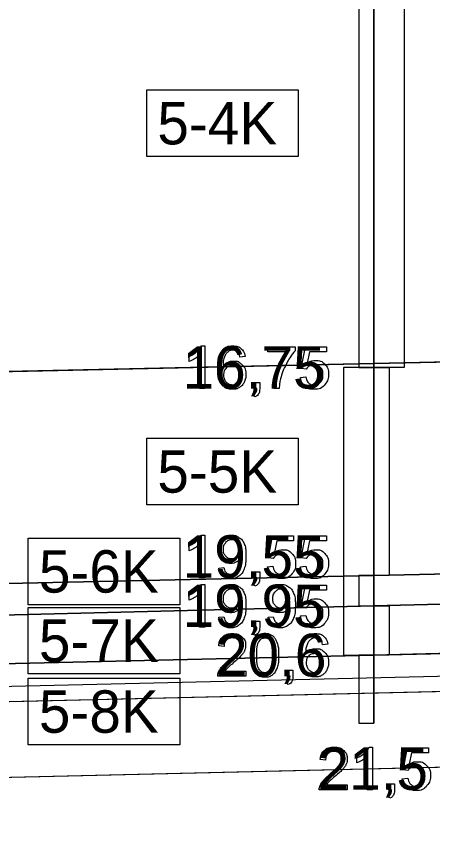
# Model space of a CAD drawing. Extents: x 544674 to 552202, y 6585829 to 6588119.
# Drawn here: x 551745.2 to 551800.1, y 6587579.9 to 6587688.7 of the extents above; entities that cross this region are included whole.
import ezdxf

# ---------------------------------------------------------------- set-up
doc = ezdxf.new("R2010")
doc.units = 0
for name, color, linetype in [('Default', 7, 'Continuous'), ('GEOLPUNKT', 7, 'Continuous'), ('ME', 7, 'Continuous'), ('Plokid', 7, 'Continuous'), ('Proovid', 7, 'Continuous'), ('Täide', 7, 'Continuous')]:
    doc.layers.add(name, color=color, linetype=linetype)

msp = doc.modelspace()

# ---------------------------------------------------------------- linework, layer by layer
at = {"layer": 'Default'}
for points in [[(551032.87, 6587649.29), (551105.76, 6587646.86), (551455.6, 6587635.36), (551455.6, 6587635.36), (551669.27, 6587640.17), (551792.36, 6587642.86), (551882.59, 6587644.84)], [(551032.87, 6587621.26), (551105.76, 6587618.86), (551455.6, 6587607.36), (551455.6, 6587607.36), (551669.27, 6587612.17), (551792.36, 6587614.86), (551882.59, 6587616.84)], [(551032.87, 6587618.07), (551105.76, 6587615.36), (551455.6, 6587602.36), (551455.6, 6587602.36), (551669.27, 6587607.8), (551792.36, 6587610.86), (551882.59, 6587613.11)], [(551032.87, 6587612.68), (551105.76, 6587609.86), (551455.6, 6587596.36), (551455.6, 6587596.36), (551669.27, 6587601.49), (551792.36, 6587604.36), (551882.59, 6587606.47)]]:
    msp.add_lwpolyline(points, dxfattribs=at)
at = {"layer": 'GEOLPUNKT'}
msp.add_line((551792.36, 6587810.36), (551792.36, 6587595.36), dxfattribs=at)
for points in [[(551791.73, 6587592.19), (551792.17, 6587592.19), (551792.17, 6587586.56)], [(551796.87, 6587589.13), (551796.23, 6587589.22), (551796.77, 6587592.09), (551799.55, 6587592.09), (551799.55, 6587591.43), (551797.32, 6587591.43), (551797.02, 6587589.93)], [(551792.17, 6587586.56), (551791.48, 6587586.56), (551791.48, 6587590.94)], [(551785.98, 6587590.5), (551785.27, 6587590.57)], [(551790.11, 6587590.12), (551790.11, 6587590.78)], [(551796.1, 6587588.03), (551796.83, 6587588.09)], [(551788.84, 6587587.23), (551788.84, 6587586.56), (551785.14, 6587586.56)], [(551786.1, 6587587.23), (551788.84, 6587587.23)], [(551794.3, 6587586.56), (551794.3, 6587587.35), (551795.08, 6587587.35), (551795.08, 6587586.56)], [(551794.69, 6587586.56), (551794.3, 6587586.56)], [(551794.45, 6587585.46), (551794.26, 6587585.75)]]:
    msp.add_lwpolyline(points, dxfattribs=at)
for points in [[(551785.27, 6587590.57), (551785.34, 6587591.36), (551785.82, 6587591.77), (551786.29, 6587592.19), (551787.09, 6587592.19), (551787.9, 6587592.19), (551788.36, 6587591.74), (551788.83, 6587591.29), (551788.83, 6587590.63), (551788.83, 6587590.3), (551788.7, 6587589.97), (551788.56, 6587589.65), (551788.24, 6587589.29), (551787.92, 6587588.93), (551787.18, 6587588.3), (551786.56, 6587587.78), (551786.39, 6587587.6), (551786.21, 6587587.41), (551786.1, 6587587.23)], [(551790.11, 6587590.78), (551790.68, 6587591.05), (551791.11, 6587591.44), (551791.55, 6587591.82), (551791.73, 6587592.19)], [(551785.14, 6587586.56), (551785.14, 6587586.81), (551785.22, 6587587.04), (551785.36, 6587587.42), (551785.68, 6587587.79), (551785.99, 6587588.15), (551786.58, 6587588.63), (551787.49, 6587589.38), (551787.81, 6587589.82), (551788.13, 6587590.26), (551788.13, 6587590.65), (551788.13, 6587591.06), (551787.83, 6587591.34), (551787.54, 6587591.62), (551787.07, 6587591.62), (551786.58, 6587591.62), (551786.28, 6587591.32), (551785.98, 6587591.02), (551785.98, 6587590.5)], [(551791.48, 6587590.94), (551791.23, 6587590.71), (551790.83, 6587590.47), (551790.43, 6587590.23), (551790.11, 6587590.12)], [(551797.02, 6587589.93), (551797.52, 6587590.28), (551798.08, 6587590.28), (551798.81, 6587590.28), (551799.31, 6587589.77), (551799.82, 6587589.27), (551799.82, 6587588.47), (551799.82, 6587587.71), (551799.37, 6587587.15), (551798.84, 6587586.47), (551797.9, 6587586.47), (551797.14, 6587586.47), (551796.66, 6587586.9), (551796.17, 6587587.33), (551796.1, 6587588.03)], [(551796.83, 6587588.09), (551796.91, 6587587.57), (551797.2, 6587587.3), (551797.49, 6587587.03), (551797.9, 6587587.03), (551798.4, 6587587.03), (551798.74, 6587587.41), (551799.09, 6587587.78), (551799.09, 6587588.41), (551799.09, 6587588.99), (551798.76, 6587589.34), (551798.43, 6587589.68), (551797.89, 6587589.68), (551797.56, 6587589.68), (551797.29, 6587589.52), (551797.02, 6587589.37), (551796.87, 6587589.13)], [(551794.26, 6587585.75), (551794.47, 6587585.85), (551794.58, 6587586.03), (551794.68, 6587586.22), (551794.69, 6587586.56)], [(551795.08, 6587586.56), (551795.08, 6587586.13), (551794.93, 6587585.87), (551794.78, 6587585.6), (551794.45, 6587585.46)]]:
    msp.add_open_spline(points, degree=3, dxfattribs=at)
at = {"layer": 'ME'}
msp.add_line((551695.42, 6587599.1), (551856.56, 6587602.87), dxfattribs=at)
msp.add_lwpolyline([(551695.47, 6587597.1), (551858.56, 6587600.91)], dxfattribs=at)
at = {"layer": 'Plokid'}
msp.add_lwpolyline([(551695.47, 6587597.1), (551854.16, 6587600.81)], dxfattribs=at)
at = {"layer": 'Proovid'}
for points in [[(551792.36, 6587706.86), (551790.36, 6587706.86), (551790.36, 6587642.36), (551792.36, 6587642.36)], [(551792.36, 6587706.86), (551796.36, 6587706.86), (551796.36, 6587642.36), (551792.36, 6587642.36)], [(551762.36, 6587679.01), (551782.36, 6587679.01), (551782.36, 6587670.21), (551762.36, 6587670.21)], [(551792.36, 6587642.36), (551788.36, 6587642.36), (551788.36, 6587604.36), (551792.36, 6587604.36)], [(551792.36, 6587642.36), (551794.36, 6587642.36), (551794.36, 6587614.86), (551792.36, 6587614.86)], [(551762.36, 6587633.01), (551782.36, 6587633.01), (551782.36, 6587624.21), (551762.36, 6587624.21)], [(551746.72, 6587619.81), (551766.72, 6587619.81), (551766.72, 6587611.01), (551746.72, 6587611.01)], [(551792.36, 6587614.86), (551790.36, 6587614.86), (551790.36, 6587610.86), (551792.36, 6587610.86)], [(551746.72, 6587610.66), (551766.72, 6587610.66), (551766.72, 6587601.86), (551746.72, 6587601.86)], [(551792.36, 6587610.86), (551794.36, 6587610.86), (551794.36, 6587604.36), (551792.36, 6587604.36)], [(551792.36, 6587604.36), (551790.36, 6587604.36), (551790.36, 6587595.36), (551792.36, 6587595.36)], [(551746.72, 6587601.3), (551766.72, 6587601.3), (551766.72, 6587592.5), (551746.72, 6587592.5)]]:
    msp.add_lwpolyline(points, close=True, dxfattribs=at)
for points in [[(551769.57, 6587645.19), (551770.01, 6587645.19), (551770.01, 6587639.56)], [(551778.35, 6587644.43), (551778.35, 6587645.09), (551781.97, 6587645.09), (551781.97, 6587644.56)], [(551781.09, 6587644.43), (551778.35, 6587644.43)], [(551783.42, 6587642.13), (551782.77, 6587642.22), (551783.31, 6587645.09), (551786.1, 6587645.09), (551786.1, 6587644.43), (551783.86, 6587644.43), (551783.56, 6587642.93)], [(551767.95, 6587643.12), (551767.95, 6587643.78)], [(551770.01, 6587639.56), (551769.33, 6587639.56), (551769.33, 6587643.94)], [(551775.35, 6587643.79), (551774.67, 6587643.73)], [(551782.65, 6587641.03), (551783.37, 6587641.09)], [(551776.5, 6587639.56), (551776.5, 6587640.35), (551777.28, 6587640.35), (551777.28, 6587639.56)], [(551776.89, 6587639.56), (551776.5, 6587639.56)], [(551779.84, 6587639.56), (551779.13, 6587639.56)], [(551776.64, 6587638.46), (551776.45, 6587638.75)], [(551769.57, 6587620.19), (551770.01, 6587620.19), (551770.01, 6587614.57)], [(551779.07, 6587617.13), (551778.42, 6587617.22), (551778.97, 6587620.09), (551781.75, 6587620.09), (551781.75, 6587619.44), (551779.52, 6587619.44), (551779.21, 6587617.93)], [(551783.42, 6587617.13), (551782.77, 6587617.22), (551783.31, 6587620.09), (551786.1, 6587620.09), (551786.1, 6587619.44), (551783.86, 6587619.44), (551783.56, 6587617.93)], [(551767.95, 6587618.12), (551767.95, 6587618.78)], [(551770.01, 6587614.57), (551769.33, 6587614.57), (551769.33, 6587618.95)], [(551778.3, 6587616.03), (551779.02, 6587616.09)], [(551782.65, 6587616.03), (551783.37, 6587616.09)], [(551771.88, 6587615.86), (551772.54, 6587615.92)], [(551776.5, 6587614.57), (551776.5, 6587615.35), (551777.28, 6587615.35), (551777.28, 6587614.57)], [(551776.89, 6587614.57), (551776.5, 6587614.57)], [(551769.57, 6587613.69), (551770.01, 6587613.69), (551770.01, 6587608.06)], [(551776.64, 6587613.46), (551776.45, 6587613.75)], [(551783.42, 6587610.63), (551782.77, 6587610.72), (551783.31, 6587613.59), (551786.1, 6587613.59), (551786.1, 6587612.93), (551783.86, 6587612.93), (551783.56, 6587611.43)], [(551767.95, 6587611.62), (551767.95, 6587612.28)], [(551770.01, 6587608.06), (551769.33, 6587608.06), (551769.33, 6587612.44)], [(551771.88, 6587609.36), (551772.54, 6587609.42)], [(551778.4, 6587609.36), (551779.06, 6587609.42)], [(551782.65, 6587609.53), (551783.37, 6587609.59)], [(551776.5, 6587608.06), (551776.5, 6587608.85), (551777.28, 6587608.85), (551777.28, 6587608.06)], [(551776.64, 6587606.96), (551776.45, 6587607.25)], [(551776.89, 6587608.06), (551776.5, 6587608.06)], [(551772.57, 6587605.5), (551771.86, 6587605.57)], [(551786.26, 6587605.79), (551785.58, 6587605.73)], [(551775.43, 6587602.23), (551775.43, 6587601.56), (551771.73, 6587601.56)], [(551772.69, 6587602.23), (551775.43, 6587602.23)], [(551780.89, 6587601.56), (551780.89, 6587602.35), (551781.67, 6587602.35), (551781.67, 6587601.56)], [(551781.04, 6587600.46), (551780.84, 6587600.75)], [(551781.28, 6587601.56), (551780.89, 6587601.56)]]:
    msp.add_lwpolyline(points, dxfattribs=at)
for points in [[(551767.95, 6587643.78), (551768.53, 6587644.05), (551768.96, 6587644.44), (551769.39, 6587644.82), (551769.57, 6587645.19)], [(551774.67, 6587643.73), (551774.58, 6587644.14), (551774.41, 6587644.33), (551774.13, 6587644.62), (551773.72, 6587644.62), (551773.39, 6587644.62), (551773.14, 6587644.44), (551772.81, 6587644.2), (551772.63, 6587643.75), (551772.44, 6587643.29), (551772.43, 6587642.45), (551772.68, 6587642.83), (551773.04, 6587643.01), (551773.4, 6587643.2), (551773.79, 6587643.2), (551774.48, 6587643.2), (551774.96, 6587642.69), (551775.45, 6587642.19), (551775.45, 6587641.38), (551775.45, 6587640.86), (551775.22, 6587640.4), (551774.99, 6587639.95), (551774.6, 6587639.71), (551774.2, 6587639.47), (551773.69, 6587639.47), (551772.83, 6587639.47), (551772.29, 6587640.1), (551771.75, 6587640.73), (551771.75, 6587642.19), (551771.75, 6587643.81), (551772.35, 6587644.54), (551772.87, 6587645.19), (551773.76, 6587645.19), (551774.42, 6587645.19), (551774.84, 6587644.82), (551775.27, 6587644.44), (551775.35, 6587643.79)], [(551779.13, 6587639.56), (551779.14, 6587640.23), (551779.39, 6587641.16), (551779.64, 6587642.1), (551780.1, 6587642.97), (551780.56, 6587643.83), (551781.09, 6587644.43)], [(551781.97, 6587644.56), (551781.44, 6587643.99), (551780.91, 6587643.04), (551780.39, 6587642.1), (551780.1, 6587641.1), (551779.89, 6587640.4), (551779.84, 6587639.56)], [(551769.33, 6587643.94), (551769.08, 6587643.71), (551768.68, 6587643.47), (551768.27, 6587643.23), (551767.95, 6587643.12)], [(551783.56, 6587642.93), (551784.07, 6587643.28), (551784.62, 6587643.28), (551785.35, 6587643.28), (551785.86, 6587642.77), (551786.36, 6587642.27), (551786.36, 6587641.47), (551786.36, 6587640.71), (551785.92, 6587640.15), (551785.38, 6587639.47), (551784.45, 6587639.47), (551783.68, 6587639.47), (551783.2, 6587639.9), (551782.72, 6587640.33), (551782.65, 6587641.03)], [(551772.54, 6587641.38), (551772.54, 6587641.02), (551772.69, 6587640.7), (551772.84, 6587640.37), (551773.11, 6587640.2), (551773.38, 6587640.03), (551773.68, 6587640.03), (551774.12, 6587640.03), (551774.43, 6587640.39), (551774.74, 6587640.74), (551774.74, 6587641.34), (551774.74, 6587641.92), (551774.43, 6587642.26), (551774.12, 6587642.59), (551773.65, 6587642.59), (551773.19, 6587642.59), (551772.86, 6587642.26), (551772.54, 6587641.92), (551772.54, 6587641.38)], [(551783.37, 6587641.09), (551783.45, 6587640.57), (551783.74, 6587640.3), (551784.03, 6587640.03), (551784.45, 6587640.03), (551784.95, 6587640.03), (551785.29, 6587640.41), (551785.63, 6587640.78), (551785.63, 6587641.41), (551785.63, 6587641.99), (551785.3, 6587642.34), (551784.98, 6587642.68), (551784.44, 6587642.68), (551784.1, 6587642.68), (551783.84, 6587642.52), (551783.57, 6587642.37), (551783.42, 6587642.13)], [(551776.45, 6587638.75), (551776.67, 6587638.85), (551776.77, 6587639.03), (551776.88, 6587639.22), (551776.89, 6587639.56)], [(551777.28, 6587639.56), (551777.28, 6587639.13), (551777.13, 6587638.87), (551776.97, 6587638.6), (551776.64, 6587638.46)], [(551767.95, 6587618.78), (551768.53, 6587619.05), (551768.96, 6587619.44), (551769.39, 6587619.82), (551769.57, 6587620.19)], [(551772.54, 6587615.92), (551772.63, 6587615.46), (551772.86, 6587615.25), (551773.1, 6587615.04), (551773.47, 6587615.04), (551773.79, 6587615.04), (551774.03, 6587615.18), (551774.26, 6587615.33), (551774.42, 6587615.57), (551774.57, 6587615.81), (551774.67, 6587616.22), (551774.77, 6587616.64), (551774.77, 6587617.06), (551774.77, 6587617.11), (551774.77, 6587617.2), (551774.56, 6587616.87), (551774.21, 6587616.67), (551773.85, 6587616.47), (551773.43, 6587616.47), (551772.74, 6587616.47), (551772.26, 6587616.97), (551771.78, 6587617.47), (551771.78, 6587618.3), (551771.78, 6587619.15), (551772.28, 6587619.67), (551772.78, 6587620.19), (551773.54, 6587620.19), (551774.08, 6587620.19), (551774.54, 6587619.89), (551774.99, 6587619.6), (551775.22, 6587619.06), (551775.46, 6587618.51), (551775.46, 6587617.48), (551775.46, 6587616.41), (551775.22, 6587615.77), (551774.99, 6587615.14), (551774.53, 6587614.8), (551774.07, 6587614.47), (551773.45, 6587614.47), (551772.8, 6587614.47), (551772.38, 6587614.84), (551771.96, 6587615.2), (551771.88, 6587615.86)], [(551774.69, 6587618.33), (551774.69, 6587618.92), (551774.38, 6587619.27), (551774.07, 6587619.62), (551773.62, 6587619.62), (551773.16, 6587619.62), (551772.82, 6587619.25), (551772.49, 6587618.87), (551772.49, 6587618.27), (551772.49, 6587617.74), (551772.81, 6587617.41), (551773.13, 6587617.07), (551773.6, 6587617.07), (551774.08, 6587617.07), (551774.39, 6587617.41), (551774.69, 6587617.74), (551774.69, 6587618.33)], [(551769.33, 6587618.95), (551769.08, 6587618.71), (551768.68, 6587618.47), (551768.27, 6587618.24), (551767.95, 6587618.12)], [(551779.21, 6587617.93), (551779.72, 6587618.28), (551780.27, 6587618.28), (551781, 6587618.28), (551781.51, 6587617.78), (551782.01, 6587617.27), (551782.01, 6587616.47), (551782.01, 6587615.71), (551781.57, 6587615.15), (551781.03, 6587614.47), (551780.1, 6587614.47), (551779.34, 6587614.47), (551778.85, 6587614.9), (551778.37, 6587615.33), (551778.3, 6587616.03)], [(551783.56, 6587617.93), (551784.07, 6587618.28), (551784.62, 6587618.28), (551785.35, 6587618.28), (551785.86, 6587617.78), (551786.36, 6587617.27), (551786.36, 6587616.47), (551786.36, 6587615.71), (551785.92, 6587615.15), (551785.38, 6587614.47), (551784.45, 6587614.47), (551783.68, 6587614.47), (551783.2, 6587614.9), (551782.72, 6587615.33), (551782.65, 6587616.03)], [(551779.02, 6587616.09), (551779.1, 6587615.57), (551779.39, 6587615.3), (551779.68, 6587615.04), (551780.1, 6587615.04), (551780.6, 6587615.04), (551780.94, 6587615.41), (551781.28, 6587615.79), (551781.28, 6587616.41), (551781.28, 6587617), (551780.95, 6587617.34), (551780.63, 6587617.68), (551780.09, 6587617.68), (551779.75, 6587617.68), (551779.49, 6587617.53), (551779.22, 6587617.37), (551779.07, 6587617.13)], [(551783.37, 6587616.09), (551783.45, 6587615.57), (551783.74, 6587615.3), (551784.03, 6587615.04), (551784.45, 6587615.04), (551784.95, 6587615.04), (551785.29, 6587615.41), (551785.63, 6587615.79), (551785.63, 6587616.41), (551785.63, 6587617), (551785.3, 6587617.34), (551784.98, 6587617.68), (551784.44, 6587617.68), (551784.1, 6587617.68), (551783.84, 6587617.53), (551783.57, 6587617.37), (551783.42, 6587617.13)], [(551776.45, 6587613.75), (551776.67, 6587613.85), (551776.77, 6587614.03), (551776.88, 6587614.22), (551776.89, 6587614.57)], [(551777.28, 6587614.57), (551777.28, 6587614.13), (551777.13, 6587613.87), (551776.97, 6587613.6), (551776.64, 6587613.46)], [(551767.95, 6587612.28), (551768.53, 6587612.55), (551768.96, 6587612.94), (551769.39, 6587613.32), (551769.57, 6587613.69)], [(551772.54, 6587609.42), (551772.63, 6587608.96), (551772.86, 6587608.74), (551773.1, 6587608.53), (551773.47, 6587608.53), (551773.79, 6587608.53), (551774.03, 6587608.68), (551774.26, 6587608.82), (551774.42, 6587609.07), (551774.57, 6587609.31), (551774.67, 6587609.72), (551774.77, 6587610.14), (551774.77, 6587610.56), (551774.77, 6587610.61), (551774.77, 6587610.7), (551774.56, 6587610.37), (551774.21, 6587610.17), (551773.85, 6587609.96), (551773.43, 6587609.96), (551772.74, 6587609.96), (551772.26, 6587610.47), (551771.78, 6587610.97), (551771.78, 6587611.8), (551771.78, 6587612.65), (551772.28, 6587613.17), (551772.78, 6587613.69), (551773.54, 6587613.69), (551774.08, 6587613.69), (551774.54, 6587613.39), (551774.99, 6587613.1), (551775.22, 6587612.55), (551775.46, 6587612.01), (551775.46, 6587610.98), (551775.46, 6587609.91), (551775.22, 6587609.27), (551774.99, 6587608.64), (551774.53, 6587608.3), (551774.07, 6587607.97), (551773.45, 6587607.97), (551772.8, 6587607.97), (551772.38, 6587608.34), (551771.96, 6587608.7), (551771.88, 6587609.36)], [(551774.69, 6587611.83), (551774.69, 6587612.42), (551774.38, 6587612.77), (551774.07, 6587613.12), (551773.62, 6587613.12), (551773.16, 6587613.12), (551772.82, 6587612.74), (551772.49, 6587612.37), (551772.49, 6587611.77), (551772.49, 6587611.24), (551772.81, 6587610.9), (551773.13, 6587610.57), (551773.6, 6587610.57), (551774.08, 6587610.57), (551774.39, 6587610.9), (551774.69, 6587611.24), (551774.69, 6587611.83)], [(551779.06, 6587609.42), (551779.15, 6587608.96), (551779.38, 6587608.74), (551779.62, 6587608.53), (551779.99, 6587608.53), (551780.31, 6587608.53), (551780.55, 6587608.68), (551780.79, 6587608.82), (551780.94, 6587609.07), (551781.09, 6587609.31), (551781.19, 6587609.72), (551781.3, 6587610.14), (551781.3, 6587610.56), (551781.3, 6587610.61), (551781.29, 6587610.7), (551781.09, 6587610.37), (551780.73, 6587610.17), (551780.37, 6587609.96), (551779.96, 6587609.96), (551779.26, 6587609.96), (551778.78, 6587610.47), (551778.3, 6587610.97), (551778.3, 6587611.8), (551778.3, 6587612.65), (551778.8, 6587613.17), (551779.3, 6587613.69), (551780.06, 6587613.69), (551780.61, 6587613.69), (551781.06, 6587613.39), (551781.51, 6587613.1), (551781.74, 6587612.55), (551781.98, 6587612.01), (551781.98, 6587610.98), (551781.98, 6587609.91), (551781.75, 6587609.27), (551781.51, 6587608.64), (551781.05, 6587608.3), (551780.59, 6587607.97), (551779.97, 6587607.97), (551779.32, 6587607.97), (551778.9, 6587608.34), (551778.49, 6587608.7), (551778.4, 6587609.36)], [(551781.21, 6587611.83), (551781.21, 6587612.42), (551780.9, 6587612.77), (551780.59, 6587613.12), (551780.14, 6587613.12), (551779.68, 6587613.12), (551779.35, 6587612.74), (551779.01, 6587612.37), (551779.01, 6587611.77), (551779.01, 6587611.24), (551779.33, 6587610.9), (551779.65, 6587610.57), (551780.12, 6587610.57), (551780.6, 6587610.57), (551780.91, 6587610.9), (551781.21, 6587611.24), (551781.21, 6587611.83)], [(551769.33, 6587612.44), (551769.08, 6587612.21), (551768.68, 6587611.97), (551768.27, 6587611.73), (551767.95, 6587611.62)], [(551783.56, 6587611.43), (551784.07, 6587611.78), (551784.62, 6587611.78), (551785.35, 6587611.78), (551785.86, 6587611.27), (551786.36, 6587610.77), (551786.36, 6587609.97), (551786.36, 6587609.21), (551785.92, 6587608.65), (551785.38, 6587607.97), (551784.45, 6587607.97), (551783.68, 6587607.97), (551783.2, 6587608.4), (551782.72, 6587608.83), (551782.65, 6587609.53)], [(551783.37, 6587609.59), (551783.45, 6587609.07), (551783.74, 6587608.8), (551784.03, 6587608.53), (551784.45, 6587608.53), (551784.95, 6587608.53), (551785.29, 6587608.91), (551785.63, 6587609.28), (551785.63, 6587609.91), (551785.63, 6587610.49), (551785.3, 6587610.84), (551784.98, 6587611.18), (551784.44, 6587611.18), (551784.1, 6587611.18), (551783.84, 6587611.02), (551783.57, 6587610.87), (551783.42, 6587610.63)], [(551776.45, 6587607.25), (551776.67, 6587607.35), (551776.77, 6587607.53), (551776.88, 6587607.72), (551776.89, 6587608.06)], [(551777.28, 6587608.06), (551777.28, 6587607.63), (551777.13, 6587607.37), (551776.97, 6587607.1), (551776.64, 6587606.96)], [(551771.73, 6587601.56), (551771.72, 6587601.81), (551771.81, 6587602.04), (551771.95, 6587602.42), (551772.26, 6587602.79), (551772.58, 6587603.15), (551773.16, 6587603.63), (551774.07, 6587604.38), (551774.39, 6587604.82), (551774.71, 6587605.26), (551774.71, 6587605.65), (551774.71, 6587606.06), (551774.42, 6587606.34), (551774.13, 6587606.62), (551773.66, 6587606.62), (551773.17, 6587606.62), (551772.87, 6587606.32), (551772.57, 6587606.02), (551772.57, 6587605.5)], [(551771.86, 6587605.57), (551771.93, 6587606.36), (551772.41, 6587606.77), (551772.88, 6587607.19), (551773.68, 6587607.19), (551774.48, 6587607.19), (551774.95, 6587606.74), (551775.42, 6587606.29), (551775.42, 6587605.63), (551775.42, 6587605.3), (551775.29, 6587604.97), (551775.15, 6587604.65), (551774.83, 6587604.29), (551774.51, 6587603.93), (551773.77, 6587603.3), (551773.15, 6587602.78), (551772.98, 6587602.6), (551772.8, 6587602.41), (551772.69, 6587602.23)], [(551776.17, 6587604.33), (551776.17, 6587605.32), (551776.37, 6587605.93), (551776.58, 6587606.53), (551776.98, 6587606.86), (551777.38, 6587607.19), (551777.99, 6587607.19), (551778.44, 6587607.19), (551778.79, 6587607), (551779.13, 6587606.82), (551779.35, 6587606.48), (551779.57, 6587606.14), (551779.69, 6587605.65), (551779.82, 6587605.16), (551779.82, 6587604.33), (551779.82, 6587603.34), (551779.62, 6587602.74), (551779.41, 6587602.13), (551779.01, 6587601.8), (551778.61, 6587601.47), (551777.99, 6587601.47), (551777.19, 6587601.47), (551776.72, 6587602.05), (551776.17, 6587602.75), (551776.17, 6587604.33)], [(551776.88, 6587604.33), (551776.88, 6587602.95), (551777.2, 6587602.49), (551777.52, 6587602.03), (551777.99, 6587602.03), (551778.47, 6587602.03), (551778.79, 6587602.49), (551779.11, 6587602.95), (551779.11, 6587604.33), (551779.11, 6587605.71), (551778.79, 6587606.16), (551778.47, 6587606.62), (551777.99, 6587606.62), (551777.51, 6587606.62), (551777.23, 6587606.22), (551776.88, 6587605.71), (551776.88, 6587604.33)], [(551785.58, 6587605.73), (551785.49, 6587606.14), (551785.32, 6587606.33), (551785.04, 6587606.62), (551784.63, 6587606.62), (551784.3, 6587606.62), (551784.05, 6587606.44), (551783.73, 6587606.2), (551783.54, 6587605.75), (551783.35, 6587605.29), (551783.34, 6587604.45), (551783.59, 6587604.83), (551783.95, 6587605.01), (551784.31, 6587605.2), (551784.71, 6587605.2), (551785.39, 6587605.2), (551785.88, 6587604.69), (551786.36, 6587604.19), (551786.36, 6587603.38), (551786.36, 6587602.86), (551786.14, 6587602.4), (551785.91, 6587601.95), (551785.51, 6587601.71), (551785.11, 6587601.47), (551784.61, 6587601.47), (551783.75, 6587601.47), (551783.2, 6587602.1), (551782.66, 6587602.73), (551782.66, 6587604.19), (551782.66, 6587605.81), (551783.26, 6587606.54), (551783.79, 6587607.19), (551784.67, 6587607.19), (551785.34, 6587607.19), (551785.76, 6587606.82), (551786.18, 6587606.44), (551786.26, 6587605.79)], [(551783.45, 6587603.38), (551783.45, 6587603.02), (551783.6, 6587602.7), (551783.75, 6587602.37), (551784.02, 6587602.2), (551784.29, 6587602.03), (551784.59, 6587602.03), (551785.03, 6587602.03), (551785.34, 6587602.39), (551785.65, 6587602.74), (551785.65, 6587603.34), (551785.65, 6587603.92), (551785.35, 6587604.26), (551785.04, 6587604.59), (551784.57, 6587604.59), (551784.1, 6587604.59), (551783.78, 6587604.26), (551783.45, 6587603.92), (551783.45, 6587603.38)], [(551780.84, 6587600.75), (551781.06, 6587600.85), (551781.16, 6587601.03), (551781.27, 6587601.22), (551781.28, 6587601.56)], [(551781.67, 6587601.56), (551781.67, 6587601.13), (551781.52, 6587600.87), (551781.37, 6587600.6), (551781.04, 6587600.46)]]:
    msp.add_open_spline(points, degree=3, dxfattribs=at)
at = {"layer": 'Täide'}
for p, q in [((551792.36, 6587642.86), (551882.59, 6587644.84)), ((551669.27, 6587640.17), (551792.36, 6587642.86)), ((551882.59, 6587606.47), (551792.36, 6587604.36)), ((551669.62, 6587586.49), (551882.59, 6587591.47))]:
    msp.add_line(p, q, dxfattribs=at)
for points in [[(551882.59, 6587644.84), (551792.36, 6587642.86), (551669.27, 6587640.17), (551455.6, 6587635.36), (551105.76, 6587646.86), (551032.87, 6587649.29)], [(551882.59, 6587616.84), (551792.36, 6587614.86), (551669.27, 6587612.17), (551455.6, 6587607.36), (551105.76, 6587618.86), (551032.87, 6587621.26)], [(551032.87, 6587618.07), (551105.76, 6587615.36), (551455.6, 6587602.36), (551669.27, 6587607.8), (551792.36, 6587610.86), (551882.59, 6587613.11)], [(551882.59, 6587613.11), (551792.36, 6587610.86), (551669.27, 6587607.8), (551455.6, 6587602.36), (551105.76, 6587615.36), (551032.87, 6587618.07)], [(551669.27, 6587612.17), (551792.36, 6587614.86), (551882.59, 6587616.84)], [(551032.87, 6587612.68), (551105.76, 6587609.86), (551455.6, 6587596.36), (551669.27, 6587601.49), (551792.36, 6587604.36), (551882.59, 6587606.47)], [(551792.36, 6587604.36), (551669.27, 6587601.49), (551455.6, 6587596.36), (551105.76, 6587609.86), (551032.87, 6587612.68)], [(551032.87, 6587597.67), (551105.76, 6587579.86), (551160.61, 6587592.74), (551455.49, 6587581.36), (551669.62, 6587586.49), (551882.59, 6587591.47)], [(551032.87, 6587597.67), (551073.01, 6587587.86), (551105.76, 6587587.86), (551139.85, 6587587.86), (551160.61, 6587592.74), (551455.49, 6587581.36), (551669.62, 6587586.49), (551882.59, 6587591.47)], [(551032.87, 6587597.67), (551073.01, 6587587.86), (551105.76, 6587587.86), (551139.85, 6587587.86), (551160.61, 6587592.74), (551455.49, 6587581.36), (551669.62, 6587586.49), (551882.59, 6587591.47)], [(551032.87, 6587597.67), (551073.01, 6587587.86), (551105.76, 6587587.86), (551139.85, 6587587.86), (551160.61, 6587592.74), (551455.49, 6587581.36), (551669.62, 6587586.49), (551882.59, 6587591.47)]]:
    msp.add_lwpolyline(points, dxfattribs=at)

# ---------------------------------------------------------------- texts
at = {"layer": 'GEOLPUNKT'}
msp.add_text('21,5', height=5.6, dxfattribs=at).set_placement((551784.91, 6587586.56))
at = {"layer": 'Proovid'}
for s, p in [('5-4K', (551763.76, 6587671.81)), ('16,75', (551767.1, 6587639.56)), ('5-5K', (551763.76, 6587625.81)), ('19,55', (551767.1, 6587614.57)), ('5-6K', (551748.12, 6587612.61)), ('19,95', (551767.1, 6587608.06)), ('5-7K', (551748.12, 6587603.46)), ('20,6', (551771.5, 6587601.56)), ('5-8K', (551748.12, 6587594.1))]:
    msp.add_text(s, height=5.6, dxfattribs=at).set_placement(p)

doc.saveas('drawing.dxf')
